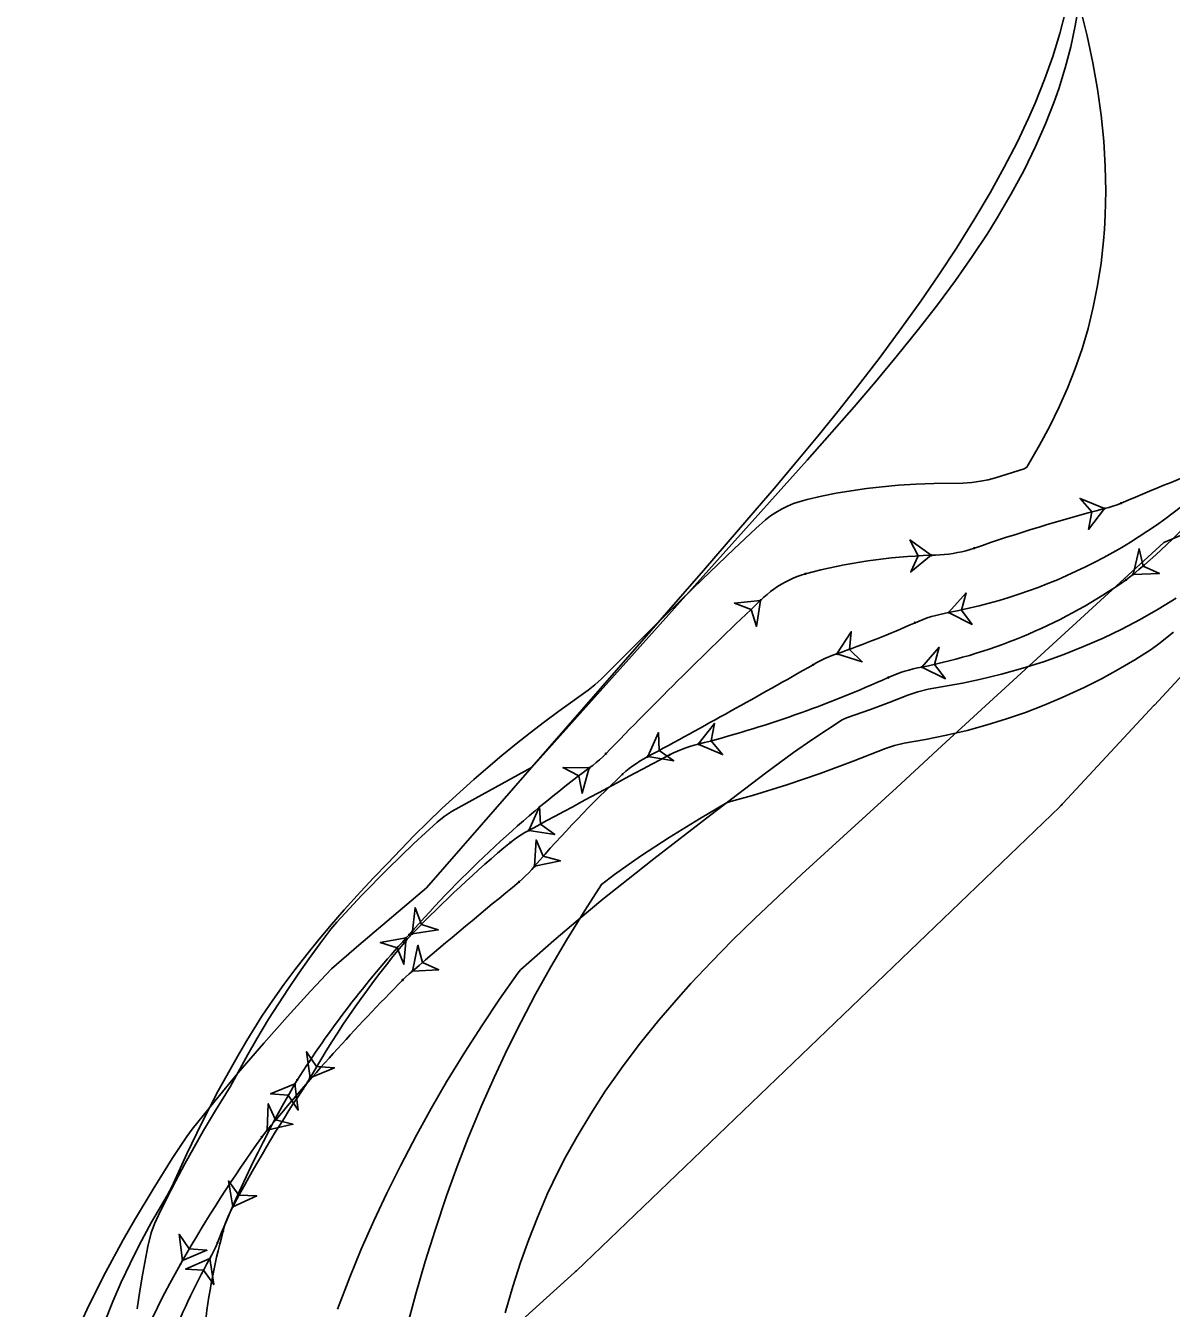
# Model space of a CAD drawing. Extents: x 2096670 to 2098561, y 684033 to 689893.
# Drawn here: x 2097525 to 2097612, y 685909.6 to 686007 of the extents above; entities that cross this region are included whole.
import ezdxf

# ---------------------------------------------------------------- set-up
doc = ezdxf.new("R2010")
doc.units = 0
doc.layers.add('Old_Level_63', color=7, linetype='Continuous')
doc.layers.add('Scratch_Level_4', color=7, linetype='Continuous')

msp = doc.modelspace()

# ---------------------------------------------------------------- linework, layer by layer
at = {"layer": 'Old_Level_63'}
for points in [[(2097531.013, 685908.625), (2097531.606, 685910.095), (2097532.237, 685911.545), (2097532.901, 685912.967), (2097533.601, 685914.37), (2097534.537, 685916.117), (2097535.715, 685918.136), (2097536.067, 685918.784), (2097537.204, 685921.289), (2097538.347, 685923.661), (2097539.599, 685926.079), (2097540.241, 685927.257), (2097541.059, 685928.702), (2097541.764, 685929.904), (2097542.904, 685931.764), (2097543.738, 685932.976), (2097544.586, 685934.15), (2097545.421, 685935.266), (2097546.326, 685936.434), (2097547.254, 685937.587), (2097548.201, 685938.72), (2097549.165, 685939.833), (2097550.4, 685941.203), (2097551.418, 685942.287), (2097552.448, 685943.346), (2097553.454, 685944.41), (2097554.479, 685945.461), (2097555.514, 685946.489), (2097556.578, 685947.513), (2097557.927, 685948.764), (2097559.009, 685949.733), (2097560.078, 685950.66), (2097561.139, 685951.552), (2097562.214, 685952.429), (2097563.281, 685953.273), (2097564.369, 685954.107), (2097565.464, 685954.922), (2097567.676, 685956.498), (2097568.198, 685956.915), (2097568.683, 685957.367), (2097572.401, 685961.091), (2097575.669, 685964.282), (2097578.769, 685967.24), (2097580.42, 685968.79), (2097581.147, 685969.443), (2097581.535, 685969.735), (2097581.94, 685970.005), (2097582.366, 685970.25), (2097582.811, 685970.471), (2097583.276, 685970.67), (2097583.768, 685970.841), (2097584.305, 685970.995), (2097585.392, 685971.235), (2097586.501, 685971.452), (2097587.636, 685971.645), (2097588.801, 685971.814), (2097590.004, 685971.956), (2097591.252, 685972.07), (2097592.556, 685972.154), (2097593.93, 685972.201), (2097596.117, 685972.222), (2097596.812, 685972.275), (2097597.458, 685972.363), (2097598.056, 685972.482), (2097598.614, 685972.632), (2097600.785, 685973.305), (2097600.982, 685973.439), (2097601.949, 685975.096), (2097602.728, 685976.557), (2097603.436, 685978.008), (2097604.07, 685979.446), (2097604.624, 685980.848), (2097605.171, 685982.426), (2097605.627, 685983.968), (2097606.024, 685985.575), (2097606.356, 685987.227), (2097606.618, 685988.915), (2097606.808, 685990.621), (2097606.876, 685991.486), (2097606.936, 685992.581), (2097606.974, 685994.403), (2097606.935, 685996.273), (2097606.817, 685998.203), (2097606.62, 686000.157), (2097606.344, 686002.142), (2097605.99, 686004.151), (2097605.557, 686006.179), (2097605.046, 686008.222)], [(2097533.442, 685909.54), (2097533.636, 685910.895), (2097533.862, 685912.239), (2097534.266, 685914.267), (2097534.519, 685915.301), (2097534.757, 685915.982), (2097535.057, 685916.646), (2097535.704, 685917.943), (2097536.379, 685919.248), (2097537.071, 685920.544), (2097538.486, 685923.065), (2097539.393, 685924.601), (2097540.496, 685926.393), (2097541.845, 685928.839), (2097542.529, 685930.031), (2097543.426, 685931.523), (2097544.166, 685932.699), (2097544.927, 685933.861), (2097545.708, 685935.009), (2097546.509, 685936.143), (2097547.319, 685937.246), (2097548.157, 685938.347), (2097548.596, 685938.884), (2097550.487, 685940.928), (2097552.443, 685942.924), (2097554.447, 685944.856), (2097556.227, 685946.484), (2097556.762, 685946.922), (2097557.352, 685947.322), (2097563.374, 685950.631), (2097563.614, 685950.851), (2097577.274, 685966.124), (2097584.309, 685973.965), (2097587.869, 685978.019), (2097589.495, 685979.921), (2097591.069, 685981.809), (2097592.769, 685983.919), (2097594.199, 685985.77), (2097595.557, 685987.608), (2097596.828, 685989.422), (2097598.011, 685991.215), (2097598.723, 685992.357), (2097599.795, 685994.186), (2097600.767, 685995.992), (2097601.645, 685997.785), (2097602.407, 685999.516), (2097603.054, 686001.175), (2097603.403, 686002.175), (2097603.897, 686003.769), (2097604.316, 686005.362), (2097604.656, 686006.948), (2097604.92, 686008.525)], [(2097528.602, 685907.255), (2097529.777, 685909.777), (2097531.032, 685912.299), (2097532.379, 685914.764), (2097533.238, 685916.264), (2097534.649, 685918.619), (2097536.112, 685920.933), (2097537.221, 685922.61), (2097537.63, 685923.161), (2097539.352, 685925.308), (2097541.097, 685927.414), (2097543.061, 685929.707), (2097544.823, 685931.697), (2097546.606, 685933.651), (2097548.203, 685935.346), (2097550.266, 685937.141), (2097555.416, 685941.498), (2097576.432, 685965.588), (2097579.887, 685969.579), (2097581.794, 685971.816), (2097583.465, 685973.805), (2097585.111, 685975.799), (2097586.726, 685977.796), (2097588.303, 685979.794), (2097589.837, 685981.794), (2097591.503, 685984.042), (2097592.93, 685986.04), (2097594.31, 685988.054), (2097595.63, 685990.064), (2097597.039, 685992.319), (2097598.196, 685994.28), (2097599.267, 685996.212), (2097600.24, 685998.097), (2097601.11, 685999.93), (2097601.609, 686001.069), (2097602.331, 686002.869), (2097602.956, 686004.631), (2097603.489, 686006.36), (2097603.923, 686008.032)], [(2097622.511, 685972.364), (2097611.391, 685967.721), (2097594.533, 685952.282), (2097591.088, 685949.088), (2097583.896, 685942.531), (2097582.096, 685940.85), (2097580.344, 685939.178), (2097578.65, 685937.516), (2097577.034, 685935.872), (2097575.485, 685934.226), (2097574.527, 685933.163), (2097573.05, 685931.447), (2097571.651, 685929.719), (2097570.338, 685927.987), (2097569.719, 685927.126), (2097568.983, 685926.059), (2097567.871, 685924.344), (2097566.836, 685922.616), (2097565.869, 685920.856), (2097564.997, 685919.116), (2097564.606, 685918.276), (2097563.824, 685916.464), (2097563.174, 685914.797), (2097562.553, 685913.046), (2097561.973, 685911.238), (2097561.391, 685909.228)], [(2097606.875, 685970.298), (2097605.029, 685971.069), (2097605.908, 685970.042), (2097605.653, 685968.715), (2097606.875, 685970.298)], [(2097606.875, 685970.298), (2097607.197, 685970.384), (2097607.516, 685970.48), (2097607.832, 685970.588), (2097608.143, 685970.708)], [(2097593.723, 685966.744), (2097592.103, 685967.917), (2097592.724, 685966.716), (2097592.171, 685965.483), (2097593.723, 685966.744)], [(2097593.723, 685966.744), (2097594.056, 685966.752), (2097594.389, 685966.77), (2097594.721, 685966.799), (2097595.052, 685966.837), (2097595.382, 685966.886), (2097595.71, 685966.946), (2097596.036, 685967.016), (2097596.359, 685967.097), (2097596.68, 685967.189), (2097596.997, 685967.292)], [(2097609.044, 685965.294), (2097611.043, 685965.36), (2097609.817, 685965.929), (2097609.498, 685967.242), (2097609.044, 685965.294)], [(2097580.77, 685963.326), (2097581.012, 685963.556), (2097581.262, 685963.776), (2097581.521, 685963.986), (2097581.788, 685964.185), (2097582.063, 685964.374), (2097582.346, 685964.551), (2097582.636, 685964.716), (2097582.932, 685964.868), (2097583.235, 685965.008), (2097583.543, 685965.134), (2097583.857, 685965.246), (2097584.176, 685965.344)], [(2097609.044, 685965.294), (2097608.786, 685965.083), (2097608.519, 685964.884)], [(2097612.307, 685963.482), (2097610.964, 685962.659), (2097609.59, 685961.88), (2097608.183, 685961.144), (2097606.765, 685960.463), (2097605.294, 685959.817), (2097603.799, 685959.222), (2097602.255, 685958.669), (2097600.672, 685958.165), (2097599.051, 685957.712), (2097597.387, 685957.312), (2097596.109, 685957.048), (2097593.5, 685956.59), (2097592.696, 685956.387), (2097591.949, 685956.137), (2097590.533, 685955.578), (2097589.104, 685955.039), (2097587.298, 685954.395), (2097586.953, 685954.253), (2097584.659, 685952.725), (2097583.279, 685951.762), (2097581.151, 685950.208), (2097577.001, 685947.049), (2097572.665, 685943.692), (2097570.715, 685942.163), (2097568.798, 685940.624), (2097566.92, 685939.072), (2097565.081, 685937.506), (2097562.534, 685935.26), (2097562.333, 685935.029), (2097560.948, 685933.035), (2097559.607, 685931.028), (2097558.315, 685929.011), (2097556.935, 685926.754), (2097555.762, 685924.739), (2097554.637, 685922.709), (2097553.423, 685920.399), (2097552.387, 685918.307), (2097551.4, 685916.2), (2097550.461, 685914.066), (2097549.579, 685911.93), (2097548.65, 685909.509)], [(2097595.041, 685962.395), (2097596.827, 685961.496), (2097596.023, 685962.582), (2097596.372, 685963.888), (2097595.041, 685962.395)], [(2097580.77, 685963.326), (2097578.781, 685963.116), (2097580.045, 685962.638), (2097580.458, 685961.351), (2097580.77, 685963.326)], [(2097595.041, 685962.395), (2097594.713, 685962.333), (2097594.388, 685962.262), (2097594.064, 685962.18), (2097593.744, 685962.089), (2097593.426, 685961.987), (2097593.112, 685961.876), (2097592.802, 685961.754), (2097592.496, 685961.622)], [(2097612.117, 685960.901), (2097610.99, 685960.016), (2097610.421, 685959.597), (2097609.185, 685958.811), (2097607.924, 685958.069), (2097606.643, 685957.368), (2097605.339, 685956.707), (2097603.675, 685955.937), (2097602.29, 685955.355), (2097600.878, 685954.815), (2097599.435, 685954.317), (2097597.959, 685953.861), (2097596.447, 685953.45), (2097594.894, 685953.083), (2097593.299, 685952.764), (2097591.682, 685952.479), (2097590.938, 685952.298), (2097590.256, 685952.084), (2097587.786, 685951.105), (2097585.292, 685950.178), (2097582.756, 685949.317), (2097580.152, 685948.516), (2097578.498, 685948.05), (2097578.188, 685947.94), (2097576.122, 685946.732), (2097573.822, 685945.307), (2097571.741, 685943.941), (2097570.715, 685943.234), (2097569.692, 685942.503), (2097568.701, 685941.756), (2097567.425, 685939.786), (2097566.035, 685937.529), (2097564.839, 685935.486), (2097563.69, 685933.418), (2097562.588, 685931.33), (2097561.536, 685929.219), (2097560.537, 685927.097), (2097559.589, 685924.956), (2097558.578, 685922.513), (2097557.736, 685920.327), (2097556.933, 685918.102), (2097556.065, 685915.514), (2097555.317, 685913.118), (2097554.604, 685910.677), (2097553.852, 685907.937)], [(2097586.569, 685959.266), (2097588.472, 685958.651), (2097587.511, 685959.601), (2097587.655, 685960.945), (2097586.569, 685959.266)], [(2097593.004, 685958.258), (2097594.797, 685957.373), (2097593.984, 685958.453), (2097594.322, 685959.761), (2097593.004, 685958.258)], [(2097586.569, 685959.266), (2097586.255, 685959.154), (2097585.945, 685959.032), (2097585.639, 685958.899), (2097585.338, 685958.756), (2097585.043, 685958.601), (2097584.753, 685958.436)], [(2097593.004, 685958.258), (2097592.677, 685958.193), (2097592.352, 685958.119), (2097592.029, 685958.035), (2097591.709, 685957.941), (2097591.392, 685957.837), (2097591.079, 685957.723), (2097590.77, 685957.599), (2097590.465, 685957.465)], [(2097576.042, 685952.401), (2097577.882, 685951.616), (2097577.011, 685952.649), (2097577.276, 685953.975), (2097576.042, 685952.401)], [(2097572.199, 685951.457), (2097574.174, 685951.14), (2097573.079, 685951.932), (2097573.017, 685953.282), (2097572.199, 685951.457)], [(2097576.042, 685952.401), (2097575.719, 685952.318), (2097575.4, 685952.224), (2097575.083, 685952.12), (2097574.77, 685952.004), (2097574.462, 685951.877), (2097574.159, 685951.738), (2097573.861, 685951.589)], [(2097567.765, 685950.598), (2097568.033, 685950.797), (2097568.293, 685951.005), (2097568.546, 685951.221), (2097568.792, 685951.447), (2097569.029, 685951.681)], [(2097572.199, 685951.457), (2097571.906, 685951.299), (2097571.619, 685951.129), (2097571.339, 685950.949), (2097571.066, 685950.758), (2097570.8, 685950.556), (2097570.543, 685950.344), (2097570.294, 685950.122)], [(2097567.765, 685950.598), (2097565.765, 685950.627), (2097566.963, 685950.001), (2097567.219, 685948.674), (2097567.765, 685950.598)], [(2097563.173, 685945.848), (2097565.149, 685945.541), (2097564.05, 685946.328), (2097563.981, 685947.677), (2097563.173, 685945.848)], [(2097563.173, 685945.848), (2097562.88, 685945.688), (2097562.594, 685945.518), (2097562.315, 685945.336), (2097562.043, 685945.143), (2097561.779, 685944.94)], [(2097563.611, 685943.133), (2097565.569, 685943.542), (2097564.263, 685943.891), (2097563.722, 685945.13), (2097563.611, 685943.133)], [(2097563.611, 685943.133), (2097563.394, 685942.88), (2097563.168, 685942.634), (2097562.934, 685942.397), (2097562.692, 685942.168), (2097562.441, 685941.948)], [(2097554.323, 685937.996), (2097556.3, 685938.295), (2097555.016, 685938.717), (2097554.546, 685939.984), (2097554.323, 685937.996)], [(2097553.867, 685937.691), (2097551.897, 685937.344), (2097553.191, 685936.953), (2097553.692, 685935.698), (2097553.867, 685937.691)], [(2097553.867, 685937.691), (2097554.092, 685937.936)], [(2097554.323, 685937.996), (2097554.092, 685937.756), (2097553.871, 685937.506)], [(2097554.338, 685935.176), (2097556.335, 685935.276), (2097555.099, 685935.824), (2097554.758, 685937.131), (2097554.338, 685935.176)], [(2097554.338, 685935.176), (2097554.084, 685934.96), (2097553.838, 685934.734), (2097553.602, 685934.499)], [(2097546.567, 685927.072), (2097548.414, 685927.838), (2097547.066, 685927.938), (2097546.305, 685929.055), (2097546.567, 685927.072)], [(2097545.417, 685926.604), (2097543.566, 685925.847), (2097544.913, 685925.741), (2097545.67, 685924.62), (2097545.417, 685926.604)], [(2097545.417, 685926.604), (2097545.585, 685926.892)], [(2097546.567, 685927.072), (2097546.401, 685926.783), (2097546.225, 685926.5), (2097546.04, 685926.222)], [(2097543.321, 685923.099), (2097545.27, 685923.55), (2097543.957, 685923.871), (2097543.389, 685925.097), (2097543.321, 685923.099)], [(2097543.321, 685923.099), (2097543.11, 685922.841), (2097542.908, 685922.575)], [(2097540.703, 685917.275), (2097542.521, 685918.109), (2097541.171, 685918.159), (2097540.368, 685919.247), (2097540.703, 685917.275)], [(2097540.703, 685917.275), (2097540.548, 685916.98), (2097540.405, 685916.679), (2097540.274, 685916.372), (2097540.157, 685916.06), (2097540.053, 685915.744), (2097539.963, 685915.423)], [(2097536.89, 685913.205), (2097538.735, 685913.977), (2097537.387, 685914.073), (2097536.622, 685915.187), (2097536.89, 685913.205)], [(2097538.953, 685913.344), (2097539.114, 685913.636), (2097539.266, 685913.933), (2097539.409, 685914.234), (2097539.541, 685914.54)], [(2097536.89, 685913.205), (2097536.725, 685912.916)], [(2097538.953, 685913.344), (2097537.121, 685912.543), (2097538.47, 685912.469), (2097539.253, 685911.367), (2097538.953, 685913.344)]]:
    msp.add_lwpolyline(points, dxfattribs=at)
for points in [[(2097606.875, 685970.298), (2097605.029, 685971.069), (2097605.908, 685970.042), (2097605.653, 685968.715)], [(2097593.723, 685966.744), (2097592.103, 685967.917), (2097592.724, 685966.716), (2097592.171, 685965.483)], [(2097609.044, 685965.294), (2097611.043, 685965.36), (2097609.817, 685965.929), (2097609.498, 685967.242)], [(2097595.041, 685962.395), (2097596.827, 685961.496), (2097596.023, 685962.582), (2097596.372, 685963.888)], [(2097580.77, 685963.326), (2097578.781, 685963.116), (2097580.045, 685962.638), (2097580.458, 685961.351)], [(2097586.569, 685959.266), (2097588.472, 685958.651), (2097587.511, 685959.601), (2097587.655, 685960.945)], [(2097593.004, 685958.258), (2097594.797, 685957.373), (2097593.984, 685958.453), (2097594.322, 685959.761)], [(2097576.042, 685952.401), (2097577.882, 685951.616), (2097577.011, 685952.649), (2097577.276, 685953.975)], [(2097572.199, 685951.457), (2097574.174, 685951.14), (2097573.079, 685951.932), (2097573.017, 685953.282)], [(2097567.765, 685950.598), (2097565.765, 685950.627), (2097566.963, 685950.001), (2097567.219, 685948.674)], [(2097563.173, 685945.848), (2097565.149, 685945.541), (2097564.05, 685946.328), (2097563.981, 685947.677)], [(2097563.611, 685943.133), (2097565.569, 685943.542), (2097564.263, 685943.891), (2097563.722, 685945.13)], [(2097554.323, 685937.996), (2097556.3, 685938.295), (2097555.016, 685938.717), (2097554.546, 685939.984)], [(2097553.867, 685937.691), (2097551.897, 685937.344), (2097553.191, 685936.953), (2097553.692, 685935.698)], [(2097554.338, 685935.176), (2097556.335, 685935.276), (2097555.099, 685935.824), (2097554.758, 685937.131)], [(2097546.567, 685927.072), (2097548.414, 685927.838), (2097547.066, 685927.938), (2097546.305, 685929.055)], [(2097545.417, 685926.604), (2097543.566, 685925.847), (2097544.913, 685925.741), (2097545.67, 685924.62)], [(2097543.321, 685923.099), (2097545.27, 685923.55), (2097543.957, 685923.871), (2097543.389, 685925.097)], [(2097540.703, 685917.275), (2097542.521, 685918.109), (2097541.171, 685918.159), (2097540.368, 685919.247)], [(2097536.89, 685913.205), (2097538.735, 685913.977), (2097537.387, 685914.073), (2097536.622, 685915.187)], [(2097538.953, 685913.344), (2097537.121, 685912.543), (2097538.47, 685912.469), (2097539.253, 685911.367)]]:
    msp.add_lwpolyline(points, close=True, dxfattribs=at)
for centre in [(2097606.875, 685970.298), (2097606.875, 685970.298), (2097608.143, 685970.708), (2097608.143, 685970.708), (2097596.997, 685967.292), (2097596.997, 685967.292), (2097593.723, 685966.744), (2097593.723, 685966.744), (2097584.176, 685965.344), (2097584.176, 685965.344), (2097608.519, 685964.884), (2097608.519, 685964.884), (2097609.044, 685965.294), (2097609.044, 685965.294), (2097580.77, 685963.326), (2097580.77, 685963.326), (2097595.041, 685962.395), (2097595.041, 685962.395), (2097592.496, 685961.622), (2097592.496, 685961.622), (2097586.569, 685959.266), (2097586.569, 685959.266), (2097584.753, 685958.436), (2097584.753, 685958.436), (2097593.004, 685958.258), (2097593.004, 685958.258), (2097590.465, 685957.465), (2097590.465, 685957.465), (2097569.029, 685951.681), (2097569.029, 685951.681), (2097576.042, 685952.401), (2097576.042, 685952.401), (2097572.199, 685951.457), (2097572.199, 685951.457), (2097573.861, 685951.589), (2097573.861, 685951.589), (2097567.765, 685950.598), (2097567.765, 685950.598), (2097570.294, 685950.122), (2097570.294, 685950.122), (2097563.173, 685945.848), (2097563.173, 685945.848), (2097561.779, 685944.94), (2097561.779, 685944.94), (2097563.611, 685943.133), (2097563.611, 685943.133), (2097562.441, 685941.948), (2097562.441, 685941.948), (2097553.867, 685937.691), (2097553.867, 685937.691), (2097553.871, 685937.506), (2097553.871, 685937.506), (2097554.092, 685937.936), (2097554.092, 685937.936), (2097554.323, 685937.996), (2097554.323, 685937.996), (2097554.338, 685935.176), (2097554.338, 685935.176), (2097553.602, 685934.499), (2097553.602, 685934.499), (2097545.417, 685926.604), (2097545.417, 685926.604), (2097545.585, 685926.892), (2097545.585, 685926.892), (2097546.567, 685927.072), (2097546.567, 685927.072), (2097546.04, 685926.222), (2097546.04, 685926.222), (2097542.908, 685922.575), (2097542.908, 685922.575), (2097543.321, 685923.099), (2097543.321, 685923.099), (2097540.703, 685917.275), (2097540.703, 685917.275), (2097539.963, 685915.423), (2097539.963, 685915.423), (2097539.541, 685914.54), (2097539.541, 685914.54), (2097536.725, 685912.916), (2097536.725, 685912.916), (2097536.89, 685913.205), (2097536.89, 685913.205), (2097538.953, 685913.344), (2097538.953, 685913.344)]:
    msp.add_circle(centre, 0.0417, dxfattribs=at)
for centre, radius, start, end in [((2097579.48, 686001.301), 46.589, 309.38848, 331.7072), ((2097587.369, 686002.671), 41, 280.78436, 315.87987), ((2090841.825, 702227.194), 17608.418, 292.5981841, 292.6286732), ((2097643.06, 685833.674), 141.335, 104.83409, 109.02094), ((2097594.854, 685925.759), 41, 91.58078, 105.09685), ((2097585.003, 685998.469), 41, 281.25274, 304.9994), ((2097844.25, 685685.928), 382.586, 133.52589, 136.00265), ((2097557.042, 686042.163), 87.999, 289.60527, 293.75884), ((2097295.212, 686464.458), 583.003, 298.366231, 299.777861), ((2097553.988, 686038.278), 88.664, 284.40283, 294.2929), ((2097966.225, 685208.224), 840.559, 117.826023, 118.653022), ((2097619.839, 685880.654), 87.2, 126.66827, 138.93607), ((2097632.785, 685883.681), 91.212, 133.24517, 139.32272), ((2097621.535, 685873.298), 93.292, 129.83141, 136.09163), ((2097953.725, 685465.523), 616.51, 129.395898, 130.377409), ((2097611.025, 685885.278), 77.55, 137.48005, 147.54719), ((2097609.565, 685890.747), 72.72, 139.98363, 150.03183), ((2097674.244, 685815.375), 169.544, 135.36279, 140.55239), ((2097623.201, 685881.257), 90.038, 149.75792, 158.30523), ((2097629.974, 685870.098), 100.97, 146.23025, 152.14468), ((2097632.358, 685858.504), 110.029, 144.38669, 150.18833), ((2097589.359, 685902.239), 51.125, 165.05585, 183.33135), ((2097626.739, 685863.104), 102.878, 151.04113, 158.39984), ((2097587.109, 685886.795), 54.99, 151.13098, 166.30288)]:
    msp.add_arc(centre, radius, start, end, dxfattribs=at)
at = {"layer": 'Scratch_Level_4'}
for p, q in [((2097610.652, 685955.366), (2097603.726, 685947.905)), ((2097603.485, 685947.659), (2097566.785, 685912.414))]:
    msp.add_line(p, q, dxfattribs=at)
for points in [[(2097700.465, 685913.902), (2097680.179, 685959.262), (2097675.22, 685967.849), (2097669.035, 685978.293), (2097664.35, 685983.993), (2097658.915, 685987.956), (2097652.557, 685989.34), (2097646.4, 685988.649), (2097638.64, 685984.855), (2097635.309, 685982.054), (2097610.662, 685955.376)], [(2097566.654, 685912.292), (2097528.882, 685878.132), (2097491.678, 685844.409)]]:
    msp.add_lwpolyline(points, dxfattribs=at)
for centre, start, end in [((2097606.255, 685959.448), 317.12964, 317.26599), ((2097599.329, 685951.987), 313.84142, 317.12964), ((2097562.629, 685916.742), 312.12552, 313.84142)]:
    msp.add_arc(centre, 6, start, end, dxfattribs=at)

doc.saveas('drawing.dxf')
